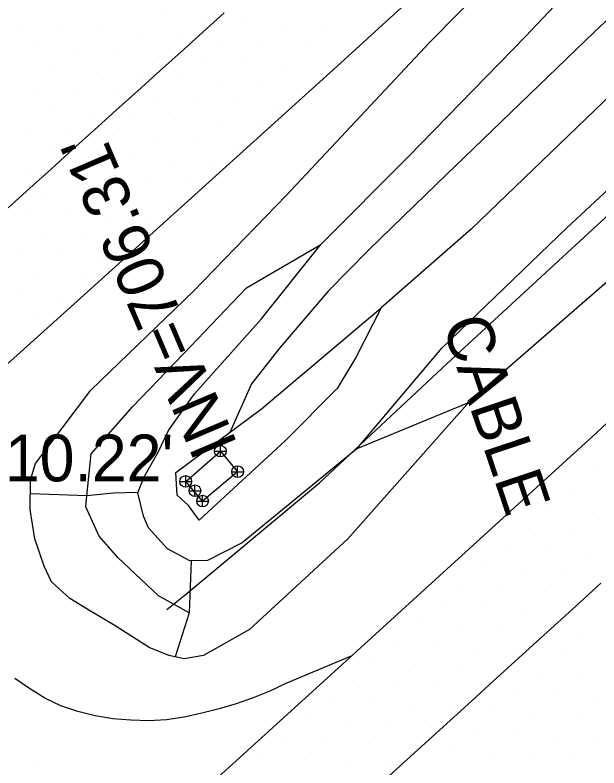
# Model space of a CAD drawing. Extents: x 1548934 to 1561348, y 809680 to 824075.
# Drawn here: x 1551931.4 to 1551981.6, y 810815.1 to 810879.7 of the extents above; entities that cross this region are included whole.
import ezdxf

# ---------------------------------------------------------------- set-up
doc = ezdxf.new("R2010")
doc.units = 0
for name, color, linetype in [('Default', 7, 'Continuous'), ('E_NCDOT_Vertical_Profile_Ground_Line', 7, 'Continuous'), ('Exist DTM Scan Elevation Point', 7, 'Continuous'), ('Exist Guardrail Cable Guide Rail', 7, 'Continuous'), ('Exist Guardrail Text', 7, 'Continuous'), ('Exist Roads Soil', 7, 'Continuous'), ('Exist Structure Minor Drop Inlet Top Elevation', 7, 'Continuous'), ('Exist Structure Minor Pipes RCP 15 Inch Invert Elevation', 7, 'Continuous'), ('P_RDY_Dimension', 7, 'Continuous'), ('P_RDY_Terminator_Cell', 7, 'Continuous'), ('PH Exist DTM Breakline', 7, 'Continuous'), ('PH Exist DTM Point', 7, 'Continuous')]:
    doc.layers.add(name, color=color, linetype=linetype)

# ---------------------------------------------------------------- blocks, each defined once
blk = doc.blocks.new('SurveyPointCell')
at = {"layer": 'Default'}
for p, q in [((-0.5, 0), (0.5, 0)), ((0, -0.5), (0, 0.5))]:
    blk.add_line(p, q, dxfattribs=at)
blk.add_circle((0, 0), 0.5, dxfattribs=at)

msp = doc.modelspace()

# ---------------------------------------------------------------- linework, layer by layer
at = {"layer": 'E_NCDOT_Vertical_Profile_Ground_Line'}
for points in [[(1551914.384, 810835.022), (1551936.744, 810855.141), (1551959.052, 810875.312), (1551981.204, 810895.541), (1552003.401, 810915.836), (1552025.394, 810936.238), (1552047.401, 810956.625), (1552069.375, 810977.048), (1552091.258, 810997.731), (1552113.074, 811018.285), (1552134.788, 811038.984), (1552156.584, 811059.597), (1552178.385, 811080.204), (1552200.189, 811100.809)], [(1551914.733, 810783.326), (1551936.975, 810803.465), (1551959.182, 810823.64), (1551981.364, 810843.843), (1552003.226, 810864.385), (1552025.148, 810884.865), (1552043.694, 810901.636), (1552062.107, 810918.548), (1552080.398, 810935.59), (1552098.623, 810952.701), (1552117.113, 810969.532), (1552135.352, 810986.629), (1552153.57, 811003.748), (1552171.877, 811020.773), (1552190.026, 811037.966), (1552208.08, 811055.241), (1552226.135, 811072.468)]]:
    msp.add_lwpolyline(points, dxfattribs=at)
at = {"layer": 'Exist DTM Scan Elevation Point'}
for p, q in [((1551944.106, 810879.71), (1551944.106, 810879.71)), ((1551931.634, 810878.884), (1551931.634, 810878.884)), ((1551947.631, 810879.442), (1551947.631, 810879.442)), ((1551951.157, 810879.175), (1551951.157, 810879.175)), ((1551954.683, 810878.908), (1551954.683, 810878.908)), ((1551935.159, 810878.616), (1551935.159, 810878.616)), ((1551938.684, 810878.349), (1551938.684, 810878.349)), ((1551958.209, 810878.641), (1551958.209, 810878.641)), ((1551942.21, 810878.081), (1551942.21, 810878.081)), ((1551945.735, 810877.814), (1551945.735, 810877.814)), ((1551949.261, 810877.546), (1551949.261, 810877.546)), ((1551933.263, 810876.987), (1551933.263, 810876.987)), ((1551952.787, 810877.279), (1551952.787, 810877.279)), ((1551956.312, 810877.012), (1551956.312, 810877.012)), ((1551936.788, 810876.72), (1551936.788, 810876.72)), ((1551940.313, 810876.452), (1551940.313, 810876.452)), ((1551943.839, 810876.185), (1551943.839, 810876.185)), ((1551947.364, 810875.917), (1551947.364, 810875.917)), ((1551950.89, 810875.65), (1551950.89, 810875.65)), ((1551934.892, 810875.091), (1551934.892, 810875.091)), ((1551954.416, 810875.383), (1551954.416, 810875.383)), ((1551938.417, 810874.823), (1551938.417, 810874.823)), ((1551941.942, 810874.556), (1551941.942, 810874.556)), ((1551945.468, 810874.289), (1551945.468, 810874.289)), ((1551948.994, 810874.021), (1551948.994, 810874.021)), ((1551952.52, 810873.754), (1551952.52, 810873.754)), ((1551932.995, 810873.462), (1551932.995, 810873.462)), ((1551936.52, 810873.194), (1551936.52, 810873.194)), ((1551940.046, 810872.927), (1551940.046, 810872.927)), ((1551943.572, 810872.66), (1551943.572, 810872.66)), ((1551947.097, 810872.392), (1551947.097, 810872.392)), ((1551950.623, 810872.125), (1551950.623, 810872.125)), ((1551954.149, 810871.859), (1551954.149, 810871.859)), ((1551934.624, 810871.565), (1551934.624, 810871.565)), ((1551938.149, 810871.298), (1551938.149, 810871.298)), ((1551941.675, 810871.031), (1551941.675, 810871.031)), ((1551945.201, 810870.764), (1551945.201, 810870.764)), ((1551948.727, 810870.496), (1551948.727, 810870.496)), ((1551932.728, 810869.936), (1551932.728, 810869.936)), ((1551952.253, 810870.23), (1551952.253, 810870.23)), ((1551936.253, 810869.669), (1551936.253, 810869.669)), ((1551939.779, 810869.402), (1551939.779, 810869.402)), ((1551943.305, 810869.135), (1551943.305, 810869.135)), ((1551946.83, 810868.868), (1551946.83, 810868.868)), ((1551950.356, 810868.6), (1551950.356, 810868.6)), ((1551934.357, 810868.04), (1551934.357, 810868.04)), ((1551937.882, 810867.773), (1551937.882, 810867.773)), ((1551941.408, 810867.506), (1551941.408, 810867.506)), ((1551944.934, 810867.239), (1551944.934, 810867.239)), ((1551948.46, 810866.972), (1551948.46, 810866.972)), ((1551932.46, 810866.411), (1551932.46, 810866.411)), ((1551935.986, 810866.144), (1551935.986, 810866.144)), ((1551939.512, 810865.877), (1551939.512, 810865.877)), ((1551943.038, 810865.61), (1551943.038, 810865.61)), ((1551946.563, 810865.343), (1551946.563, 810865.343)), ((1551934.09, 810864.515), (1551934.09, 810864.515)), ((1551937.615, 810864.248), (1551937.615, 810864.248)), ((1551941.141, 810863.981), (1551941.141, 810863.981)), ((1551944.667, 810863.714), (1551944.667, 810863.714)), ((1551932.193, 810862.886), (1551932.193, 810862.886)), ((1551935.719, 810862.619), (1551935.719, 810862.619)), ((1551939.245, 810862.352), (1551939.245, 810862.352)), ((1551942.771, 810862.085), (1551942.771, 810862.085)), ((1551933.823, 810860.99), (1551933.823, 810860.99)), ((1551937.348, 810860.723), (1551937.348, 810860.723)), ((1551940.875, 810860.456), (1551940.875, 810860.456)), ((1551931.926, 810859.361), (1551931.926, 810859.361)), ((1551935.452, 810859.094), (1551935.452, 810859.094)), ((1551938.978, 810858.827), (1551938.978, 810858.827)), ((1551933.556, 810857.465), (1551933.556, 810857.465)), ((1551937.082, 810857.198), (1551937.082, 810857.198)), ((1551931.659, 810855.836), (1551931.659, 810855.836)), ((1551935.185, 810855.569), (1551935.185, 810855.569)), ((1551933.289, 810853.94), (1551933.289, 810853.94)), ((1551981.24, 810840.501), (1551981.24, 810840.501)), ((1551979.344, 810838.872), (1551979.344, 810838.872)), ((1551977.447, 810837.243), (1551977.447, 810837.243)), ((1551980.972, 810836.975), (1551980.972, 810836.975)), ((1551975.551, 810835.614), (1551975.551, 810835.614)), ((1551979.076, 810835.346), (1551979.076, 810835.346)), ((1551973.654, 810833.985), (1551973.654, 810833.985)), ((1551977.179, 810833.717), (1551977.179, 810833.717)), ((1551980.704, 810833.449), (1551980.704, 810833.449)), ((1551971.759, 810832.356), (1551971.759, 810832.356)), ((1551975.283, 810832.088), (1551975.283, 810832.088)), ((1551978.808, 810831.82), (1551978.808, 810831.82)), ((1551969.862, 810830.727), (1551969.862, 810830.727)), ((1551973.387, 810830.459), (1551973.387, 810830.459)), ((1551976.911, 810830.191), (1551976.911, 810830.191)), ((1551980.436, 810829.923), (1551980.436, 810829.923)), ((1551967.966, 810829.098), (1551967.966, 810829.098)), ((1551971.491, 810828.83), (1551971.491, 810828.83)), ((1551975.015, 810828.562), (1551975.015, 810828.562)), ((1551978.54, 810828.294), (1551978.54, 810828.294)), ((1551966.069, 810827.469), (1551966.069, 810827.469)), ((1551969.594, 810827.201), (1551969.594, 810827.201)), ((1551973.119, 810826.933), (1551973.119, 810826.933)), ((1551976.644, 810826.665), (1551976.644, 810826.665)), ((1551964.173, 810825.84), (1551964.173, 810825.84)), ((1551980.168, 810826.397), (1551980.168, 810826.397)), ((1551967.697, 810825.572), (1551967.697, 810825.572)), ((1551971.222, 810825.305), (1551971.222, 810825.305)), ((1551974.747, 810825.037), (1551974.747, 810825.037)), ((1551978.272, 810824.769), (1551978.272, 810824.769)), ((1551962.276, 810824.211), (1551962.276, 810824.211)), ((1551965.801, 810823.943), (1551965.801, 810823.943)), ((1551969.326, 810823.675), (1551969.326, 810823.675)), ((1551972.851, 810823.408), (1551972.851, 810823.408)), ((1551960.38, 810822.582), (1551960.38, 810822.582)), ((1551976.376, 810823.14), (1551976.376, 810823.14)), ((1551979.901, 810822.872), (1551979.901, 810822.872)), ((1551963.905, 810822.315), (1551963.905, 810822.315)), ((1551967.43, 810822.047), (1551967.43, 810822.047)), ((1551970.954, 810821.779), (1551970.954, 810821.779)), ((1551974.479, 810821.511), (1551974.479, 810821.511)), ((1551978.005, 810821.243), (1551978.005, 810821.243)), ((1551958.484, 810820.954), (1551958.484, 810820.954)), ((1551962.008, 810820.686), (1551962.008, 810820.686)), ((1551981.53, 810820.975), (1551981.53, 810820.975)), ((1551965.533, 810820.418), (1551965.533, 810820.418)), ((1551969.058, 810820.15), (1551969.058, 810820.15)), ((1551956.587, 810819.325), (1551956.587, 810819.325)), ((1551972.583, 810819.882), (1551972.583, 810819.882)), ((1551976.108, 810819.614), (1551976.108, 810819.614)), ((1551979.633, 810819.347), (1551979.633, 810819.347)), ((1551960.112, 810819.057), (1551960.112, 810819.057)), ((1551963.637, 810818.789), (1551963.637, 810818.789)), ((1551967.162, 810818.521), (1551967.162, 810818.521)), ((1551970.687, 810818.253), (1551970.687, 810818.253)), ((1551954.691, 810817.696), (1551954.691, 810817.696)), ((1551958.216, 810817.428), (1551958.216, 810817.428)), ((1551974.212, 810817.985), (1551974.212, 810817.985)), ((1551977.737, 810817.718), (1551977.737, 810817.718)), ((1551981.262, 810817.45), (1551981.262, 810817.45)), ((1551961.741, 810817.16), (1551961.741, 810817.16)), ((1551965.265, 810816.892), (1551965.265, 810816.892)), ((1551968.79, 810816.624), (1551968.79, 810816.624)), ((1551972.315, 810816.356), (1551972.315, 810816.356)), ((1551975.841, 810816.089), (1551975.841, 810816.089)), ((1551952.794, 810816.067), (1551952.794, 810816.067)), ((1551956.319, 810815.799), (1551956.319, 810815.799)), ((1551959.844, 810815.531), (1551959.844, 810815.531)), ((1551979.366, 810815.821), (1551979.366, 810815.821)), ((1551963.369, 810815.263), (1551963.369, 810815.263))]:
    msp.add_line(p, q, dxfattribs=at)
at = {"layer": 'Exist Guardrail Cable Guide Rail'}
msp.add_lwpolyline([(1551944.464, 810828.676), (1551946.019, 810829.941), (1551957.572, 810839.546), (1551968.524, 810849.794), (1551979.549, 810859.965), (1551990.572, 810870.137), (1552001.557, 810880.351), (1552012.542, 810890.565), (1552023.534, 810900.771), (1552034.503, 810911.002), (1552045.539, 810921.16)], dxfattribs=at)
at = {"layer": 'Exist Roads Soil'}
msp.add_lwpolyline([(1551960.338, 810824.692), (1551956.103, 810822.902), (1551954.69, 810822.301), (1551953.289, 810821.666), (1551951.869, 810821.076), (1551950.413, 810820.579), (1551948.937, 810820.148), (1551947.451, 810819.751), (1551945.951, 810819.412), (1551944.429, 810819.194), (1551942.894, 810819.112), (1551941.356, 810819.148), (1551939.825, 810819.284), (1551938.306, 810819.528), (1551936.813, 810819.894), (1551935.361, 810820.4), (1551933.975, 810821.066), (1551932.666, 810821.871), (1551931.4, 810822.745)], dxfattribs=at)
at = {"layer": 'P_RDY_Dimension'}
msp.add_lwpolyline([(1551947.525, 810837.984), (1551946.075, 810839.671), (1551949.053, 810842.269), (1551950.537, 810840.507)], close=True, dxfattribs=at)
at = {"layer": 'P_RDY_Terminator_Cell'}
for points in [[(1551949.392, 810879.926), (1551947.536, 810878.251), (1551945.68, 810876.577), (1551943.823, 810874.902), (1551941.967, 810873.228), (1551940.11, 810871.554), (1551938.254, 810869.879), (1551936.397, 810868.205), (1551934.54, 810866.531), (1551932.684, 810864.857), (1551930.827, 810863.182)], [(1551963.248, 810814.098), (1551965.097, 810815.781), (1551966.945, 810817.464), (1551968.794, 810819.147), (1551970.643, 810820.83), (1551972.491, 810822.513), (1551974.34, 810824.196), (1551976.189, 810825.879), (1551978.037, 810827.562), (1551979.886, 810829.245), (1551981.734, 810830.928)]]:
    msp.add_lwpolyline(points, dxfattribs=at)
at = {"layer": 'PH Exist DTM Breakline'}
for points in [[(1551970.464, 810846.555), (1551960.001, 810834.752), (1551951.548, 810826.961), (1551947.606, 810824.705), (1551945.944, 810824.438), (1551944.64, 810824.717), (1551942.953, 810825.408), (1551939.935, 810827.336), (1551937.901, 810828.513), (1551936.138, 810829.602), (1551934.552, 810831.054), (1551933.909, 810832.404), (1551933.112, 810834.731), (1551932.73, 810837.259), (1551932.763, 810839.809), (1551933.185, 810841.223), (1551937.926, 810847.5), (1551946.735, 810856.017), (1551954.732, 810864.256), (1551967.029, 810877.412), (1551979.009, 810889.553), (1552001.605, 810910.226)], [(1552012.08, 810883.998), (1551986.846, 810860.79), (1551970.267, 810846.384), (1551960.787, 810842.472), (1551950.926, 810834.381), (1551947.937, 810832.874), (1551946.436, 810832.843), (1551944.511, 810833.876), (1551942.869, 810835.671), (1551942.463, 810836.681), (1551941.958, 810838.684), (1551942.472, 810840.008), (1551943.72, 810842.188), (1551944.59, 810844.058), (1551946.843, 810847.186), (1551952.559, 810853.616), (1551957.678, 810860.023), (1551965.193, 810867.553), (1551975.253, 810877.888), (1551985.184, 810888.421), (1551995.279, 810898.829), (1552003.011, 810906.433)], [(1552004.761, 810900.558), (1551981.147, 810878.268), (1551967.656, 810865.246), (1551961.807, 810859.556), (1551958.31, 810856.002), (1551954.119, 810851.121), (1551951.721, 810848.064), (1551949.853, 810843.878)], [(1552007.433, 810895.099), (1551984.221, 810874.457), (1551970.586, 810861.326), (1551962.865, 810854.572), (1551960.694, 810850.323), (1551959.07, 810847.652), (1551954.623, 810843.167), (1551947.229, 810836.343), (1551946.314, 810837.602), (1551945.349, 810838.48), (1551945.224, 810840.432), (1551952.593, 810845.917), (1551962.865, 810854.572)], [(1551960.772, 810842.46), (1551968.079, 810851.127), (1551978.808, 810861.45), (1551990.867, 810872.651), (1552009.199, 810888.66)], [(1551946.376, 810828.378), (1551943.729, 810829.829), (1551940.236, 810833.142), (1551938.645, 810834.955), (1551937.503, 810837.477), (1551937.6, 810838.435), (1551937.965, 810842.028), (1551941.498, 810846.076), (1551945.893, 810850.62), (1551951.304, 810856.287), (1551957.678, 810860.023)], [(1551941.974, 810838.724), (1551939.877, 810838.671), (1551937.6, 810838.435), (1551932.747, 810838.602)], [(1551946.538, 810832.845), (1551946.376, 810828.378), (1551945.169, 810824.604)]]:
    msp.add_lwpolyline(points, dxfattribs=at)
at = {"layer": 'PH Exist DTM Point'}
msp.add_line((1551933.369, 810815.585), (1551933.369, 810815.585), dxfattribs=at)

# ---------------------------------------------------------------- block references
at = {"layer": 'Default'}
for p in [(1551949.053, 810842.269), (1551950.537, 810840.507), (1551946.075, 810839.671), (1551946.87, 810838.871), (1551947.525, 810837.984)]:
    msp.add_blockref('SurveyPointCell', p, dxfattribs=at)

# ---------------------------------------------------------------- texts
at = {"layer": 'Exist Guardrail Text'}
msp.add_text('CABLE', height=4.02, rotation=288.59112, dxfattribs=at).set_placement((1551968.062, 810853.19))
at = {"layer": 'Exist Structure Minor Drop Inlet Top Elevation'}
msp.add_text("TOP=710.22'", height=4.02, dxfattribs=at).set_placement((1551913.367, 810839.673))
at = {"layer": 'Exist Structure Minor Pipes RCP 15 Inch Invert Elevation'}
msp.add_text("INV=706.31'", height=4.02, rotation=113.17361, dxfattribs=at).set_placement((1551950.566, 810842.824))

doc.saveas('drawing.dxf')
